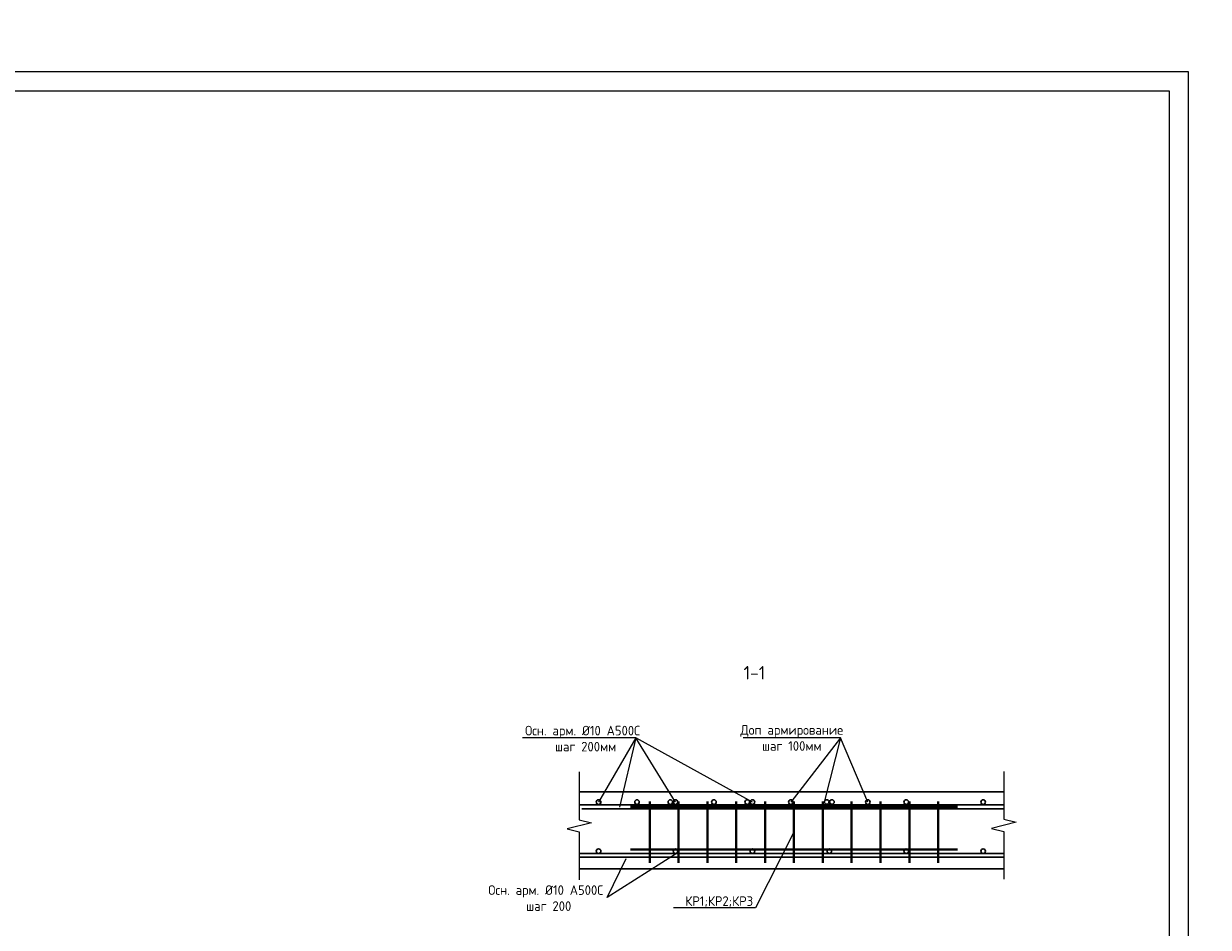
# Model space of a CAD drawing. Header units: millimetres. Extents: x -42044588 to 856694, y -806701 to 941911.
# Tile 460 of 656: x 247931 to 278729, y -429503 to -406010. Entities that reach past the tile are written whole.
import ezdxf
from ezdxf import colors
from ezdxf.entities.mleader import LeaderData, LeaderLine
from ezdxf.math import Vec2, Vec3

# ---------------------------------------------------------------- set-up
doc = ezdxf.new("R2010")
doc.units = ezdxf.units.MM
doc.layers.add('0 @ 100', color=7, linetype='Continuous')
doc.layers.add('ТОЛСТЫЕ_ОСНОВНЫЕ', color=6, linetype='Continuous')
for name, color, linetype, lineweight in [('Арматура', 152, 'Continuous', 40), ('Армирование', 3, 'Continuous', 40), ('Перекрытие ж_бетон', 1, 'Continuous', 30), ('подоснова', 151, 'Continuous', 5), ('поз.', 2, 'Continuous', 25), ('размер', 1, 'Continuous', 25), ('ТОНКИЕ', 7, 'Continuous', 9)]:
    doc.layers.add(name, color=color, linetype=linetype, lineweight=lineweight)
doc.styles.add('GOST-2.304_Type-B', font='GOST_Common.ttf')
doc.styles.add('ГОСТ', font='GOST_Common.ttf')
doc.styles.add('ГОСТ 2.304', font='GOST_Common.ttf')

# ---------------------------------------------------------------- blocks, each defined once
blk = doc.blocks.new('*U6686')
at = {"layer": 'ТОЛСТЫЕ_ОСНОВНЫЕ', "color": 6}
blk.add_lwpolyline([(20, 5), (886, 5), (886, 415), (20, 415)], close=True, dxfattribs=at)
at = {"layer": 'ТОНКИЕ'}
blk.add_lwpolyline([(0, 0), (891, 0), (891, 420), (0, 420)], close=True, dxfattribs=at)
blk = doc.blocks.new('кр2 фасад')
at = {"layer": 'Армирование', "ltscale": 0.3}
for p, q in [((297132, 23151), (297132, 21551)), ((297882, 23151), (297882, 21551)), ((298632, 23151), (298632, 21551)), ((299382, 23151), (299382, 21551)), ((300132, 23151), (300132, 21551)), ((300882, 23151), (300882, 21551)), ((301632, 23151), (301632, 21551)), ((302382, 23151), (302382, 21551)), ((303132, 23151), (303132, 21551)), ((303882, 23151), (303882, 21551)), ((304632, 23151), (304632, 21551)), ((296632, 23011), (305132, 23011)), ((296632, 21900), (305132, 21900))]:
    blk.add_line(p, q, dxfattribs=at)
blk = doc.blocks.new('_None')

msp = doc.modelspace()

# ---------------------------------------------------------------- linework, layer by layer
at = {"color": 252, "linetype": 'Continuous', "lineweight": 30, "true_color": 0x939598}
for centre in [(262876.469, -426246.894), (263876.469, -426246.894), (264742.372, -426246.894), (264876.469, -426246.894), (265876.469, -426246.894), (266742.372, -426246.894), (266876.469, -426246.894), (267876.469, -426246.894), (268808.699, -426244.822), (268942.796, -426244.822), (269876.469, -426246.894), (270876.469, -426246.894), (272876.469, -426246.894), (262876.469, -427522.894), (264876.469, -427522.894), (266876.469, -427522.894), (268876.469, -427522.894), (270876.469, -427522.894), (272876.469, -427522.894)]:
    msp.add_circle(centre, 60, dxfattribs=at)
at = {"layer": 'Арматура', "color": 2, "lineweight": 0}
for p, q in [((263842.178, -424580.485), (260898.612, -424580.485)), ((263842.178, -424580.485), (262876.469, -426246.894)), ((263842.178, -424580.485), (263417.744, -426375.105)), ((266876.469, -426246.894), (263842.178, -424580.485)), ((264876.469, -426246.894), (263842.178, -424580.485)), ((269163.235, -424580.485), (266636.769, -424580.485)), ((269163.235, -424580.485), (267876.469, -426246.894)), ((269163.235, -424580.485), (268742.372, -426246.894)), ((269876.469, -426246.894), (269163.235, -424580.485)), ((264876.469, -427601.894), (263097.4, -428726.136)), ((263097.4, -428726.136), (263597.744, -427715.105))]:
    msp.add_line(p, q, dxfattribs=at)
at = {"layer": 'Перекрытие ж_бетон', "color": 7, "linetype": 'Continuous', "lineweight": 30}
for p, q in [((273415.177, -425981.894), (262376.469, -425981.894)), ((273415.177, -427981.894), (262376.469, -427981.894))]:
    msp.add_line(p, q, dxfattribs=at)
at = {"layer": 'Перекрытие ж_бетон', "color": 252, "linetype": 'Continuous', "lineweight": 30, "true_color": 0x939598}
for p, q in [((273415.177, -426321.894), (262376.469, -426321.894)), ((273415.177, -426420.804), (262437.469, -426420.804)), ((273415.177, -427582.894), (262376.469, -427582.894)), ((273415.177, -427681.804), (262376.469, -427681.804)), ((273415.177, -427681.804), (262437.469, -427681.804))]:
    msp.add_line(p, q, dxfattribs=at)
at = {"layer": 'поз.', "linetype": 'Continuous'}
for points in [[(262376.469, -425462.787), (262376.469, -426704.788), (262696.469, -426784.788), (262056.469, -426944.788), (262376.469, -427024.788), (262376.469, -428266.788)], [(273415.177, -425449.567), (273415.177, -426691.567)], [(273415.177, -426691.567), (273735.177, -426771.567), (273095.177, -426931.567)], [(273095.177, -426931.567), (273415.177, -427011.567), (273415.177, -428253.567)]]:
    msp.add_lwpolyline(points, dxfattribs=at)

# ---------------------------------------------------------------- block references
at = {"xscale": 100, "yscale": 100, "zscale": 100}
msp.add_blockref('*U6686', (189118.415, -449260.914), dxfattribs=at)
at = {"color": 252, "true_color": 0x939598}
msp.add_blockref('кр2 фасад', (-32925.042, -449379.868), dxfattribs=at)

# ---------------------------------------------------------------- texts
at = {"ltscale": 100, "insert": (-133805.873, -414536.54), "char_height": 250, "attachment_point": 1, "style": 'ГОСТ'}
msp.add_mtext_dynamic_manual_height_columns('\\pi-750,l2250,t2250;*^Iобъем бетона приведен для одной плиты перекрытия', width=18954.38214, gutter_width=12.5, heights=[0], dxfattribs=at)
at = {"layer": '0 @ 100', "char_height": 300, "width": 18500, "attachment_point": 1, "style": 'ГОСТ'}
for s, insert in [('\\pi-900,l900,t900;{\\C7;1.^IАрмирование монолитной плиты  состоит из основного армирования ∅10 А500С с шагом  200х200мм  в нижней зоне, основного армирования ∅10 А500С с шагом  200х200мм  в  верхней зоне и дополнительного армирования, указанного на схемах армирования.\\P2.^IАрмирование плиты предусмотрено отдельными  стержнями заводской длины по осям Х и Y. При недостатке заводской длины стержней для армирования плиты, стыки стержней осуществлять внахлестку без  сварки. Стыки арматуры внахлестку должны располагаться вразбежку (через шаг). См. деталь стыковки арматуры.\\P3.^IВерхнюю и нижнюю арматуру вязать вязальной проволокой через пересечение.  Стержни основной и дополнительной арматуры укладывать в соответствии с сечениями .\\P4.^IПо периметру плиты и у отверстий  у концов основной арматуры устанавливать П-образные элементы Ск1.\\P5.^IПозиции со знаком "*" укладываются с шагом 100 мм\\P6.^IДля фиксации в проектном положении стержней верхней сетки устанавливать фиксаторы Ф1 с шагом 600х600мм.\\P7.^IДиаметр оправки стержня при d<20мм - 5d, при d≥20мм - 8d\\P8.^IКаркасы поперечного армирования устанавливаются до начала устройство верхней сетки армирования.\\P9.^IОбрамления отверстий см. лист 8. В местах расположения отверстий осуществить прерывания основной и дополнительной сеток арматуры. Отверстия обрамляются двумя стержнями арматуры, расход стали на обрамление учтен на листе 40.\\P10.^IПроемы размерами до 300х300 допускается выполнять по месту методом алмазного бурения.}', (162011.884, -384148.586)), ('\\pi-900,l900,t900;{\\C7;1.^IАрмирование монолитной плиты  состоит из основного армирования ∅10 А500С с шагом  200х200мм  в нижней зоне, основного армирования ∅10 А500С с шагом  200х200мм  в  верхней зоне и дополнительного армирования, указанного на схемах армирования.\\P2.^IАрмирование плиты предусмотрено отдельными  стержнями заводской длины по осям Х и Y. При недостатке заводской длины стержней для армирования плиты, стыки стержней осуществлять внахлестку без  сварки. Стыки арматуры внахлестку должны располагаться вразбежку (через шаг). См. деталь стыковки арматуры.\\P3.^IВерхнюю и нижнюю арматуру вязать вязальной проволокой через пересечение.  Стержни основной и дополнительной арматуры укладывать в соответствии с сечениями .\\P4.^IПо периметру плиты и у отверстий  у концов основной арматуры устанавливать П-образные элементы Ск1.\\P5.^IПозиции со знаком "*" укладываются с шагом 100 мм\\P6.^IДля фиксации в проектном положении стержней верхней сетки устанавливать фиксаторы Ф1 с шагом 600х600мм.\\P7.^IДиаметр оправки стержня при d<20мм - 5d, при d≥20мм - 8d\\P8.^IКаркасы поперечного армирования устанавливаются до начала устройство верхней сетки армирования.\\P9.^IВ местах расположения отверстий осуществить прерывания основной и дополнительной сеток арматуры. Отверстия обрамляются двумя стержнями арматуры  см. узел обрамления отверстий лист 8, расход стали на обрамление учтен на листе 40.\\P10.^IПроемы размерами до 300х300 допускается выполнять по месту методом алмазного бурения.\\P11.^IЧертеж каркасов КР1, КР2, КР3 см лист 7}', (258361.517, -385608.406)), ('\\pi-900,l900,t900;{\\C7;1.^IАрмирование монолитной плиты  состоит из основного армирования ∅10 А500С с шагом  200х200мм  в нижней зоне, основного армирования ∅10 А500С с шагом  200х200мм  в  верхней зоне и дополнительного армирования, указанного на схемах армирования.\\P2.^IАрмирование плиты предусмотрено отдельными  стержнями заводской длины по осям Х и Y. При недостатке заводской длины стержней для армирования плиты, стыки стержней осуществлять внахлестку без  сварки. Стыки арматуры внахлестку должны располагаться вразбежку (через шаг). См. деталь стыковки арматуры.\\P3.^IВерхнюю и нижнюю арматуру вязать вязальной проволокой через пересечение.  Стержни основной и дополнительной арматуры укладывать в соответствии с сечениями .\\P4.^IПо периметру плиты и у отверстий  у концов основной арматуры устанавливать П-образные элементы Ск1.\\P5.^IПозиции со знаком "*" укладываются с шагом 100 мм\\P6.^IДля фиксации в проектном положении стержней верхней сетки устанавливать фиксаторы Ф1 с шагом 600х600мм.\\P7.^IДиаметр оправки стержня при d<20мм - 5d, при d≥20мм - 8d\\P8.^IКаркасы поперечного армирования устанавливаются до начала устройство верхней сетки армирования.\\P9.^IОбрамления отверстий см. лист 8. В местах расположения отверстий осуществить прерывания основной и дополнительной сеток арматуры. Отверстия обрамляются двумя стержнями арматуры, расход стали на обрамление учтен на листе 40.\\P10.^IПроемы размерами до 300х300 допускается выполнять по месту методом алмазного бурения.}', (64485.474, -386350.83))]:
    msp.add_mtext(s, dxfattribs=dict(at, insert=insert))
at = {"layer": 'Арматура', "color": 2, "lineweight": 0, "char_height": 250, "width": 3270.99844, "attachment_point": 5, "style": 'ГОСТ 2.304'}
for s, insert in [(' \\PОсн. арм. %%C10 А500С\\P шаг 200мм', (262464.044, -424389.054)), ('Доп армирование шаг 100мм', (267900.002, -424580.485)), (' \\PОсн. арм. %%C10 А500С\\P шаг 200', (261505.648, -428534.705))]:
    msp.add_mtext(s, dxfattribs=dict(at, insert=insert))
at = {"layer": 'размер', "linetype": 'Continuous', "ltscale": 0.4, "insert": (266648.439, -422710.45), "char_height": 350, "width": 4197.95956, "attachment_point": 1, "style": 'ГОСТ'}
msp.add_mtext('1-1', dxfattribs=at)

# ---------------------------------------------------------------- leaders
at = {"layer": 'подоснова', "color": 2, "ltscale": 0.3}
ml = msp.add_multileader_mtext('Standard', dxfattribs=at)
ml.set_content('КР1;КР2;КР3', color=2, style='GOST-2.304_Type-B')
ml.set_leader_properties(color=256, linetype='ByLayer', lineweight=15)
ml.set_arrow_properties(name='NONE')
ml.build(insert=Vec2(0, 0))
ml.multileader.update_dxf_attribs({"text_left_attachment_type": 6, "text_right_attachment_type": 6, "dogleg_length": 0.1, "arrow_head_size": 36})
ctx = ml.context
ctx.base_point, ctx.char_height, ctx.arrow_head_size, ctx.landing_gap_size, ctx.plane_origin = Vec3(265073.06, -428996.845), 250, 36, 40, Vec3(257584.767, -407915.662)
ctx.left_attachment, ctx.right_attachment, ctx.text_align_type = 6, 6, 1
notes = []
notes.append((ctx, [(1, (1, 1, 0), (266953.26, -428996.845), (-1, 0), 0.2, [(0, [(267957.167, -427028.422)], 0, [])])]))
ctx.mtext.insert, ctx.mtext.alignment, ctx.mtext.flow_direction = Vec3(266013.06, -428696.845), 2, 5
for ctx, leaders in notes:
    for number, flags, end, landing, length, lines in leaders:
        leader = LeaderData()
        leader.index, (leader.has_last_leader_line, leader.has_dogleg_vector, leader.attachment_direction) = number, flags
        leader.last_leader_point, leader.dogleg_vector, leader.dogleg_length = Vec3(end), Vec3(landing), length
        for number, points, colour, breaks in lines:
            line = LeaderLine()
            line.index, line.vertices, line.color, line.breaks = number, Vec3.list(points), colors.encode_raw_color(colour), breaks
            leader.lines.append(line)
        ctx.leaders.append(leader)

doc.saveas('drawing.dxf')
